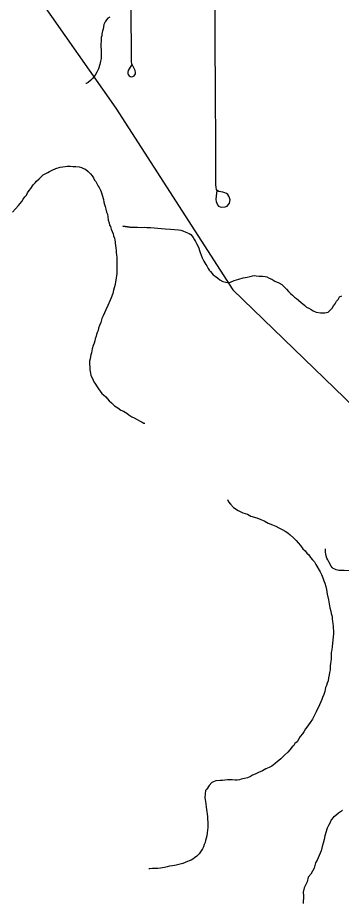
# Model space of a CAD drawing. Extents: x 103424 to 286016, y 38711 to 110967.
# Drawn here: x 135093 to 137130, y 58368 to 63924 of the extents above; entities that cross this region are included whole.
import ezdxf

# ---------------------------------------------------------------- set-up
doc = ezdxf.new("R2010")
doc.units = 0
for name, color, linetype in [('GM_X_Minor_River', 7, 'Continuous'), ('GM_X_Rail_Line', 7, 'Continuous'), ('GM_X_Township_Road', 7, 'Continuous')]:
    doc.layers.add(name, color=color, linetype=linetype)

msp = doc.modelspace()

# ---------------------------------------------------------------- linework, layer by layer
at = {"layer": 'GM_X_Minor_River'}
for points in [[(135673.4, 63926.8), (135659.4, 63920.5), (135651.5, 63910.2), (135643.7, 63897.9), (135635.9, 63881.6), (135632.2, 63865.4), (135630.5, 63851.2), (135626.7, 63841), (135624.9, 63830.9), (135623.1, 63820.7), (135621.3, 63810.6), (135617.5, 63798.4), (135617.9, 63778.2), (135616.3, 63758), (135616.8, 63737.8), (135617.1, 63723.7), (135617.4, 63709.6), (135617.7, 63693.4), (135618, 63679.3), (135618.3, 63667.2), (135614.6, 63651), (135609, 63628.6), (135601.5, 63602.2), (135591.8, 63581.8), (135580.1, 63563.4), (135572.2, 63551.1), (135564.4, 63540.8), (135552.5, 63530.5), (135536.6, 63516), (135524.6, 63509.7), (135520.6, 63509.6)], [(135060.9, 62700.1), (135098.3, 62743.3), (135108.2, 62755.6), (135118, 62767.9), (135127.8, 62782.3), (135137.6, 62796.6), (135147.5, 62808.9), (135155.2, 62823.2), (135165, 62837.6), (135174.9, 62849.9), (135190.6, 62872.5), (135202.4, 62884.8), (135210.3, 62895.1), (135228.1, 62911.7), (135240, 62924), (135253.9, 62936.4), (135269.9, 62944.9), (135281.9, 62951.2), (135293.9, 62957.5), (135309.8, 62965.9), (135331.8, 62976.5), (135360, 62983.2), (135376.1, 62985.5), (135392.2, 62987.9), (135404.3, 62990.2), (135424.5, 62990.6), (135440.7, 62989), (135459, 62987.3), (135479.2, 62985.8), (135495.4, 62982.1), (135507.7, 62976.3), (135519.9, 62972.5), (135536.4, 62956.7), (135550.9, 62942.9), (135561.3, 62929), (135569.6, 62917), (135576, 62903.1), (135584.2, 62893.1), (135590.6, 62881.2)], [(135590.6, 62881.2), (135599, 62865.2), (135605.3, 62855.2), (135613.7, 62839.3), (135618, 62829.3), (135633.1, 62781.1), (135635.5, 62765), (135639.9, 62749), (135644.2, 62737), (135646.5, 62720.9), (135651, 62700.8), (135657.3, 62688.8), (135659.7, 62672.7), (135662.2, 62650.5), (135668.6, 62634.5), (135670.9, 62620.4), (135677.2, 62610.5), (135681.6, 62594.4), (135687.9, 62580.4), (135694.3, 62564.4), (135696.6, 62552.3), (135701, 62538.3), (135703.3, 62524.2), (135705.5, 62514.2), (135705.7, 62504.1), (135708, 62494), (135710.4, 62473.9), (135712.7, 62461.8), (135713, 62447.7), (135715.3, 62433.6), (135715.7, 62415.5), (135716, 62399.3), (135716.3, 62385.2), (135716.7, 62371.1), (135716.9, 62361), (135715.8, 62316.5), (135714.1, 62300.3), (135712.4, 62288.2), (135710.6, 62274), (135708.8, 62263.9), (135705.2, 62245.6), (135699.6, 62225.3), (135695.8, 62211.1), (135692.2, 62190.8), (135680.7, 62162.3), (135674.9, 62148.1), (135659.5, 62113.4), (135647.9, 62086.9), (135638.2, 62068.5), (135630.5, 62050.2), (135622.8, 62031.8), (135615.3, 62007.4), (135607.6, 61989.1), (135601.9, 61972.8), (135598.2, 61956.6), (135592.4, 61944.4), (135588.6, 61932.2), (135586.8, 61922), (135581.1, 61903.7), (135577.3, 61891.5), (135573.6, 61877.3), (135567.8, 61863.1), (135562.2, 61842.7), (135558.4, 61828.5), (135556.7, 61816.4), (135552.9, 61804.2), (135551.1, 61794), (135549.4, 61779.9), (135545.7, 61763.6), (135544.1, 61743.4), (135546.4, 61729.3), (135546.6, 61719.2), (135546.8, 61709.1), (135549.1, 61699.1), (135551.3, 61689.1), (135553.6, 61677), (135568.4, 61645), (135572.7, 61635), (135578.9, 61625), (135593.6, 61603.2), (135601.9, 61591.2), (135612.4, 61575.3), (135622.8, 61561.4), (135633, 61553.5), (135647.5, 61539.7), (135655.8, 61529.8), (135668.2, 61515.9), (135682.6, 61502.1), (135701.2, 61484.4), (135723.7, 61470.7), (135742.2, 61457), (135758.5, 61449.2), (135768.8, 61443.4), (135779, 61437.6), (135791.3, 61427.8), (135811.8, 61414.1), (135826.1, 61408.3), (135844.5, 61398.6), (135858.9, 61388.8), (135875.2, 61381.1), (135887.4, 61375.3)], [(135754, 62612.1), (135798.5, 62607.1), (135754, 62612.1), (135798.5, 62607.1), (135826.8, 62607.7), (135847.1, 62606.1), (135869.3, 62604.6), (135889.5, 62607), (135905.7, 62605.4), (135927.9, 62603.8), (135998.8, 62599.3), (136021.1, 62595.7), (136055.5, 62594.5), (136079.8, 62593), (136104.1, 62589.5), (136120.3, 62587.8), (136132.5, 62584), (136150.9, 62576.3), (136171.3, 62566.7), (136181.5, 62560.9), (136198.1, 62541), (136206.5, 62527.1), (136212.8, 62517.1), (136219.1, 62503.1), (136225.5, 62489.1), (136231.9, 62475.1), (136236.2, 62461.1), (136240.5, 62447.1), (136246.9, 62431), (136253.4, 62413), (136263.9, 62393.1), (136276.5, 62373.1), (136282.7, 62363.2), (136291.2, 62347.2), (136297.5, 62337.3), (136305.7, 62327.3), (136314, 62317.4), (136322.3, 62307.5), (136334.7, 62297.7), (136351, 62287.9), (136365.5, 62276.1), (136383.9, 62264.4), (136402.1, 62260.8), (136412.3, 62259), (136432.5, 62261.4), (136454.5, 62272), (136484.6, 62280.7), (136512.8, 62287.4), (136536.9, 62292), (136555, 62296.4), (136571.1, 62300.8), (136583.2, 62303.1), (136593.3, 62301.3), (136611.5, 62299.7), (136633.8, 62298.1), (136650, 62296.5), (136660.1, 62294.7), (136674.5, 62286.9), (136692.8, 62279.2), (136711.2, 62267.5), (136735.7, 62255.9), (136754.1, 62246.2), (136766.5, 62236.4), (136785.1, 62216.6), (136797.5, 62202.7), (136809.9, 62188.9), (136822.3, 62179.1), (136834.7, 62167.2), (136847, 62157.4), (136859.3, 62147.6), (136875.8, 62133.8), (136888.1, 62124), (136900.5, 62114.1), (136910.8, 62104.3), (136925.1, 62096.5), (136939.4, 62088.7), (136951.7, 62080.9), (136972.1, 62073.3), (136998.5, 62067.8), (137024.7, 62068.4), (137046.9, 62072.9), (137058.7, 62085.3), (137072.6, 62097.7), (137080.4, 62112), (137090.2, 62124.3), (137100, 62140.7), (137109.8, 62153), (137117.6, 62169.3), (137133.6, 62175.7)], [(135887.4, 61375.3), (135893.5, 61375.5)], [(136413.1, 60894.1), (136419.5, 60880.1), (136431.9, 60864.2), (136450.5, 60844.4), (136479.3, 60824.9), (136509.9, 60811.4), (136538.4, 60801.9), (136560.8, 60790.3), (136597.5, 60779), (136621.9, 60769.4), (136644.4, 60759.8), (136668.9, 60746.2), (136695.4, 60734.7), (136717.8, 60727.1), (136736.2, 60717.4), (136756.7, 60705.7), (136777.1, 60696.1), (136793.5, 60684.3), (136807.9, 60672.5), (136828.5, 60652.8), (136845, 60637), (136857.5, 60623.1), (136872, 60605.3), (136886.6, 60585.4), (136901, 60571.6), (136913.4, 60557.7), (136925.8, 60545.9), (136936.3, 60529.9), (136948.7, 60516.1), (136961.1, 60502.2), (136969.5, 60486.2), (136996.8, 60440.4), (137005.2, 60422.4), (137013.8, 60402.4), (137020.3, 60382.3), (137026.6, 60368.4), (137031.1, 60348.3), (137035.5, 60328.2), (137040.2, 60300), (137049.1, 60263.8), (137053.6, 60237.7), (137058.2, 60213.6), (137062.7, 60191.5), (137065, 60177.4), (137069.3, 60165.3), (137071.6, 60155.3), (137071.8, 60143.2), (137074.1, 60129.1), (137076.5, 60113), (137078.8, 60101), (137079.1, 60086.8), (137079.5, 60066.6), (137079.9, 60050.5), (137078.3, 60030.3), (137076.6, 60012.1), (137073.1, 59989.8), (137071.5, 59969.6), (137069.9, 59949.3), (137066.2, 59933.1), (137066.5, 59921), (137064.7, 59906.8), (137065.1, 59890.7), (137063.3, 59878.5), (137061.7, 59862.3), (137059.9, 59850.2), (137060.1, 59838.1), (137058.4, 59823.9), (137054.7, 59807.7), (137053.1, 59791.5), (137049.4, 59773.2), (137045.7, 59755), (137040, 59740.7), (137036.3, 59724.5), (137030.5, 59712.2), (137028.7, 59700.1), (137024.9, 59687.9), (137019.3, 59667.6), (137011.6, 59649.2), (137005.8, 59637), (136986.7, 59588.1), (136976.8, 59573.8), (136971.1, 59559.5), (136959.5, 59535), (136947.8, 59512.6), (136934.1, 59492.1), (136922.3, 59477.7), (136912.5, 59463.3), (136904.6, 59453.1), (136892.9, 59434.6), (136885.1, 59420.4), (136871.3, 59403.9), (136861.5, 59389.6), (136851.8, 59371.2), (136837.9, 59360.8), (136830.1, 59348.5), (136820.1, 59340.2), (136806.4, 59321.7), (136792.6, 59305.3), (136774.7, 59288.7), (136760.9, 59276.3), (136749, 59263.9)], [(136749, 59263.9), (136737.1, 59253.6), (136727.1, 59247.3), (136713.2, 59234.9), (136703.3, 59226.6), (136691.4, 59218.3), (136675.4, 59209.8), (136655.3, 59201.3), (136633.4, 59188.7), (136607.3, 59178.1), (136587.3, 59167.6), (136571.3, 59161.1), (136557.3, 59152.8), (136539.3, 59144.3), (136521.2, 59139.9), (136509.2, 59137.6), (136499.1, 59135.4), (136489, 59133.1), (136475, 59130.8), (136460.8, 59130.5), (136442.6, 59132.1), (136426.4, 59131.8), (136412.3, 59131.4), (136396.2, 59129.1), (136382, 59128.8), (136367.9, 59128.5), (136339.6, 59125.8), (136329.6, 59121.6), (136315.6, 59115.2), (136297.8, 59096.7), (136284.1, 59074.1), (136274.2, 59065.9), (136272.7, 59043.6), (136271.2, 59019.4), (136273.4, 59009.3), (136273.7, 58995.2), (136276.1, 58979.1), (136278.4, 58963), (136280.9, 58942.8), (136283.1, 58932.8), (136285.5, 58916.7), (136287.8, 58900.6), (136288.2, 58884.4), (136288.6, 58866.3), (136289, 58848.1), (136289.3, 58832), (136287.6, 58815.8), (136286, 58799.6), (136282.3, 58779.3), (136278.6, 58765.1), (136274.9, 58750.9), (136273.1, 58738.7), (136267.3, 58724.5), (136261.6, 58710.2), (136255.8, 58698), (136244, 58679.6), (136234.2, 58667.2), (136220.4, 58652.8), (136206.4, 58642.4), (136194.5, 58634.1), (136184.5, 58627.8), (136172.5, 58623.5), (136160.5, 58619.2), (136146.4, 58612.8), (136132.4, 58606.5), (136116.3, 58602.1), (136090.2, 58595.5), (136080.2, 58593.2), (136066.1, 58590.9), (136047.9, 58588.5), (136033.9, 58584.1), (136017.7, 58581.8), (136003.6, 58579.4), (135991.6, 58577.2), (135975.5, 58574.8), (135963.3, 58574.5), (135941.1, 58574), (135925, 58571.7), (135918.9, 58571.5)], [(137112, 58922.5), (137094.1, 58908), (137080.2, 58897.6), (137066.4, 58881.2), (137058.7, 58864.8), (137049, 58844.4), (137041.3, 58828.1), (137026.1, 58779.3), (137020.5, 58757), (137014.9, 58734.7), (137009.4, 58712.3), (137001.8, 58685.9), (136976.8, 58626.8), (136967.1, 58610.5), (136957.7, 58575.9), (136938.3, 58539.2), (136920.5, 58520.6), (136915.1, 58490.2), (136895.6, 58453.5), (136890.2, 58425.1), (136890.7, 58402.9), (136891, 58386.7), (136889.3, 58370.5), (136889.7, 58354.4)], [(137135.9, 58939.2), (137112, 58922.5)]]:
    msp.add_lwpolyline(points, dxfattribs=at)
at = {"layer": 'GM_X_Rail_Line'}
msp.add_lwpolyline([(135221.1, 64052.1), (135711, 63354.4), (136445.9, 62212.2), (137471.4, 61223.7), (138185.5, 60895.6), (138588.2, 60941.3), (139007.5, 60920.5), (139646.9, 60899.8), (139883.7, 60890.9), (140282.4, 60803.2), (140846.4, 60676.4)], dxfattribs=at)
at = {"layer": 'GM_X_Township_Road'}
for points in [[(135810.8, 63629.5), (135794, 63601.3), (135788.1, 63591.6), (135785.2, 63582.3), (135786, 63572.9), (135788.9, 63566.4), (135793.9, 63559.3), (135800.8, 63554.8), (135809.2, 63553), (135818.3, 63553.7), (135825.5, 63558), (135830.2, 63564.5), (135833.6, 63571.6), (135835.2, 63578.7), (135832.8, 63592.4), (135823.1, 63609.5), (135817.1, 63621.1), (135812.1, 63633.4), (135808.8, 63646.2), (135808.1, 63765.1), (135807.4, 63884.2), (135807.2, 64086)], [(136345.4, 62835.7), (136342, 62804.8), (136340.3, 62781.5), (136341.5, 62767.7), (136345.6, 62756.7), (136350, 62748.2), (136357.4, 62739.6), (136366.3, 62734.7), (136375, 62733.6), (136398.1, 62735.2), (136410.3, 62739.3), (136419, 62749.3), (136425.4, 62758.7), (136428.5, 62767.9), (136429, 62777.9), (136426.5, 62790.4), (136422.4, 62802.4), (136416, 62812.2), (136407, 62818.8), (136396.2, 62822.9), (136384.2, 62826.3), (136370.5, 62828.9), (136357.7, 62832), (136348.2, 62837.1), (136343.1, 62844.5), (136341.8, 62856.4), (136340.6, 62875.2), (136339.7, 63040.3), (136338.8, 63205.3), (136337.9, 63370.4), (136337, 63535.5), (136336.1, 63700.5), (136335.2, 63865.6), (136334.6, 63983.1)], [(137224.5, 60447), (137147.2, 60447.9), (137114.8, 60448.9), (137097.2, 60452.8), (137088.1, 60456.2), (137079.1, 60460.6), (137072.2, 60466.5), (137065.9, 60474.8), (137050.1, 60502.8), (137043.9, 60515.1), (137038.4, 60525.8), (137033.6, 60540.9), (137031.7, 60550.4), (137030.1, 60562.6), (137029.2, 60584.6)]]:
    msp.add_lwpolyline(points, dxfattribs=at)

doc.saveas('drawing.dxf')
